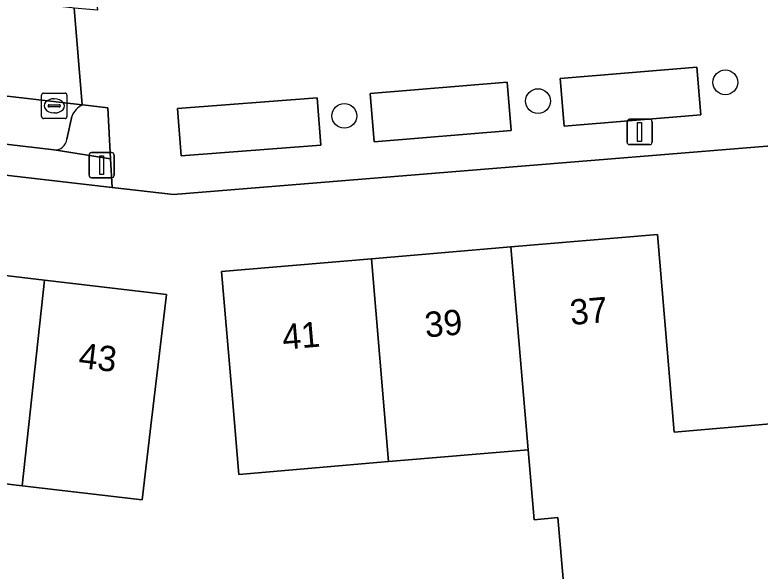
# Model space of a CAD drawing. Extents: x 162250 to 162661, y 380743 to 381606.
# Drawn here: x 162436.06 to 162465.47, y 380930.93 to 380952.9 of the extents above; entities that cross this region are included whole.
import ezdxf

# ---------------------------------------------------------------- set-up
doc = ezdxf.new("R2010")
doc.units = 0
for name, color, linetype in [('IMGEO_Boom', 7, 'Continuous'), ('IMGEO_Erf', 7, 'Continuous'), ('IMGEO_Kolk', 7, 'Continuous'), ('IMGEO_Lichtmast', 7, 'Continuous'), ('IMGEO_Pand', 7, 'Continuous'), ('IMGEO_Pand_nummerreeks', 7, 'Continuous'), ('IMGEO_Parkeervlak_open', 7, 'Continuous'), ('IMGEO_Rijbaan_lokaal_open', 7, 'Continuous'), ('IMGEO_Voetpad_open', 7, 'Continuous')]:
    doc.layers.add(name, color=color, linetype=linetype)

msp = doc.modelspace()

# ---------------------------------------------------------------- linework, layer by layer
at = {"layer": 'IMGEO_Boom'}
for centre in [(162464.099, 380950.238), (162456.706, 380949.497), (162449.059, 380948.915)]:
    msp.add_circle(centre, 0.489, dxfattribs=at)
at = {"layer": 'IMGEO_Erf'}
for points in [[(162494.027, 380950.024), (162442.323, 380945.804), (162439.893, 380946.084), (162406.365, 380949.964), (162405.992, 380946.896), (162405.036, 380939.015), (162404.084, 380931.173), (162404.27, 380931.15), (162404.829, 380935.367), (162408.36, 380934.916), (162408.185, 380933.528), (162412.997, 380932.918), (162412.639, 380930.091)], [(162432.576, 380942.974), (162437.225, 380942.422), (162442.042, 380941.851), (162441.454, 380936.887), (162441.08, 380933.739), (162436.346, 380934.301), (162431.756, 380934.846)]]:
    msp.add_lwpolyline(points, dxfattribs=at)
msp.add_lwpolyline([(162469.076, 380924.406), (162458.308, 380923.483), (162457.878, 380928.502), (162457.489, 380933.04), (162456.55, 380932.959), (162456.313, 380935.725), (162450.809, 380935.253), (162444.902, 380934.747), (162444.646, 380937.739), (162444.216, 380942.759), (162450.134, 380943.266), (162455.632, 380943.737), (162461.416, 380944.232), (162462.085, 380936.421), (162468.003, 380936.928), (162468.43, 380931.947)], close=True, dxfattribs=at)
at = {"layer": 'IMGEO_Kolk'}
for p, q in [((162437.11, 380948.885), (162437.11, 380949.737)), ((162437.185, 380949.811), (162438.037, 380949.811)), ((162438.111, 380949.737), (162438.111, 380948.885)), ((162437.369, 380949.305), (162437.369, 380949.317)), ((162437.412, 380949.354), (162437.81, 380949.354)), ((162437.598, 380949.591), (162437.623, 380949.591)), ((162437.853, 380949.317), (162437.853, 380949.305)), ((162437.807, 380949.268), (162437.409, 380949.268)), ((162437.621, 380949.031), (162437.596, 380949.031)), ((162438.037, 380948.811), (162437.185, 380948.811))]:
    msp.add_line(p, q, dxfattribs=at)
for points in [[(162437.11, 380948.885), (162437.11, 380949.737)], [(162437.185, 380949.811), (162438.037, 380949.811)], [(162438.111, 380949.737), (162438.111, 380948.885)], [(162438.037, 380948.811), (162437.185, 380948.811)]]:
    msp.add_lwpolyline(points, dxfattribs=at)
for centre, radius, start, end in [((162437.187, 380949.735), 0.0765, 91.552, 178.448), ((162437.187, 380949.735), 0.0765, 91.552, 178.448), ((162438.035, 380949.735), 0.0765, 1.552, 88.448), ((162438.035, 380949.735), 0.0765, 1.552, 88.448), ((162437.409, 380949.314), 0.0403, 85.8775, 175.7526), ((162437.814, 380949.316), 0.0386, 1.7309, 96.639), ((162437.406, 380949.304), 0.0366, 178.938, 274.7102), ((162437.81, 380949.311), 0.043, 264.8664, 352.4533), ((162437.187, 380948.887), 0.0765, 181.552, 268.448), ((162437.187, 380948.887), 0.0765, 181.552, 268.448), ((162438.035, 380948.887), 0.0765, 271.552, 358.448), ((162438.035, 380948.887), 0.0765, 271.552, 358.448)]:
    msp.add_arc(centre, radius, start, end, dxfattribs=at)
for centre, major_axis, ratio, start_param, end_param in [((162437.597, 380949.311), (-0.387, 0.002), 0.722429, 4.712389, 7.853982), ((162437.622, 380949.311), (-0.39, 0.002), 0.717154, 1.570796, 4.712389)]:
    msp.add_ellipse(centre, major_axis=major_axis, ratio=ratio, start_param=start_param, end_param=end_param, dxfattribs=at)
at = {"layer": 'IMGEO_Lichtmast'}
for p, q in [((162460.318, 380948.779), (162461.108, 380948.779)), ((162461.108, 380948.779), (162460.318, 380948.779)), ((162460.218, 380947.879), (162460.218, 380948.679)), ((162460.218, 380948.679), (162460.218, 380947.879)), ((162461.208, 380948.679), (162461.208, 380947.879)), ((162461.208, 380947.879), (162461.208, 380948.679)), ((162461.108, 380947.779), (162460.318, 380947.779)), ((162460.318, 380947.779), (162461.108, 380947.779)), ((162438.985, 380946.567), (162438.985, 380947.367)), ((162438.985, 380947.367), (162438.985, 380946.567)), ((162439.085, 380947.467), (162439.875, 380947.467)), ((162439.875, 380947.467), (162439.085, 380947.467)), ((162439.975, 380947.367), (162439.975, 380946.567)), ((162439.975, 380946.567), (162439.975, 380947.367)), ((162439.875, 380946.467), (162439.085, 380946.467)), ((162439.085, 380946.467), (162439.875, 380946.467))]:
    msp.add_line(p, q, dxfattribs=at)
for points in [[(162460.638, 380948.654), (162460.788, 380948.654), (162460.788, 380947.904), (162460.638, 380947.904), (162460.638, 380948.654)], [(162439.405, 380947.342), (162439.555, 380947.342), (162439.555, 380946.592), (162439.405, 380946.592), (162439.405, 380947.342)]]:
    msp.add_lwpolyline(points, dxfattribs=at)
for centre, start, end in [((162460.318, 380948.679), 90, 180), ((162460.318, 380948.679), 90, 180), ((162461.108, 380948.679), 0, 90), ((162461.108, 380948.679), 360, 90), ((162460.318, 380947.879), 180, 270), ((162460.318, 380947.879), 180, 270), ((162461.108, 380947.879), 270, 0), ((162461.108, 380947.879), 270, 0), ((162439.085, 380947.367), 90, 180), ((162439.085, 380947.367), 90, 180), ((162439.875, 380947.367), 0, 90), ((162439.875, 380947.367), 360, 90), ((162439.085, 380946.567), 180, 270), ((162439.085, 380946.567), 180, 270), ((162439.875, 380946.567), 270, 0), ((162439.875, 380946.567), 270, 0)]:
    msp.add_arc(centre, 0.1, start, end, dxfattribs=at)
at = {"layer": 'IMGEO_Pand'}
for points in [[(162461.416, 380944.232), (162455.632, 380943.737), (162456.313, 380935.725), (162456.55, 380932.959), (162457.489, 380933.04), (162457.878, 380928.502), (162458.308, 380923.483), (162469.076, 380924.406), (162468.43, 380931.947), (162468.003, 380936.928), (162462.085, 380936.421)], [(162450.134, 380943.266), (162450.809, 380935.253), (162456.313, 380935.725), (162455.632, 380943.737)], [(162450.134, 380943.266), (162444.216, 380942.759), (162444.646, 380937.739), (162444.902, 380934.747), (162450.809, 380935.253)], [(162432.576, 380942.974), (162431.756, 380934.846), (162436.346, 380934.301), (162437.225, 380942.422)], [(162437.225, 380942.422), (162436.346, 380934.301), (162441.08, 380933.739), (162441.454, 380936.887), (162442.042, 380941.851)]]:
    msp.add_lwpolyline(points, close=True, dxfattribs=at)
at = {"layer": 'IMGEO_Parkeervlak_open'}
for points in [[(162438.734, 380949.347), (162438.711, 380949.35), (162408.242, 380952.877)], [(162408.877, 380950.928), (162437.601, 380947.573)], [(162438.105, 380947.991), (162438.303, 380948.894)]]:
    msp.add_lwpolyline(points, dxfattribs=at)
for points in [[(162457.731, 380948.513), (162463.131, 380948.96), (162462.975, 380950.838), (162457.576, 380950.39)], [(162450.241, 380947.888), (162455.65, 380948.336), (162455.493, 380950.24), (162450.084, 380949.793)], [(162442.618, 380947.329), (162448.133, 380947.753), (162447.989, 380949.624), (162442.475, 380949.2)]]:
    msp.add_lwpolyline(points, close=True, dxfattribs=at)
for centre, radius, start, end in [((162439.072, 380948.594), 0.825, 114.156, 158.6953), ((162437.65, 380948.026), 0.456, 263.7991, 355.5431)]:
    msp.add_arc(centre, radius, start, end, dxfattribs=at)
at = {"layer": 'IMGEO_Rijbaan_lokaal_open'}
for points in [[(162438.734, 380949.347), (162439.723, 380949.226), (162439.832, 380947.218), (162439.893, 380946.084), (162442.323, 380945.804), (162494.027, 380950.024), (162498.35, 380950.984), (162497.589, 380953.806), (162498.576, 380954.116), (162497.59, 380957.646), (162496.558, 380957.39), (162496.357, 380958.063), (162439.259, 380953.604), (162439.321, 380953.087), (162438.396, 380953.171), (162438.711, 380949.35)], [(162438.396, 380953.171), (162438.309, 380953.179), (162408.638, 380956.558), (162408.242, 380952.877), (162438.711, 380949.35)], [(162457.731, 380948.513), (162457.576, 380950.39), (162462.975, 380950.838), (162463.131, 380948.96)], [(162450.241, 380947.888), (162450.084, 380949.793), (162455.493, 380950.24), (162455.65, 380948.336)], [(162442.618, 380947.329), (162442.475, 380949.2), (162447.989, 380949.624), (162448.133, 380947.753)]]:
    msp.add_lwpolyline(points, close=True, dxfattribs=at)
at = {"layer": 'IMGEO_Voetpad_open'}
for points in [[(162401.282, 380947.784), (162401.19, 380947.056), (162405.191, 380946.581), (162405.611, 380950.051), (162406.365, 380949.964), (162439.893, 380946.084), (162439.832, 380947.218), (162437.601, 380947.573), (162408.877, 380950.928)], [(162437.601, 380947.573), (162439.832, 380947.218), (162439.723, 380949.226), (162438.734, 380949.347)], [(162438.303, 380948.894), (162438.105, 380947.991)]]:
    msp.add_lwpolyline(points, dxfattribs=at)
for centre, radius, start, end in [((162439.072, 380948.594), 0.825, 114.156, 158.6953), ((162437.65, 380948.026), 0.456, 263.7991, 355.5431)]:
    msp.add_arc(centre, radius, start, end, dxfattribs=at)

# ---------------------------------------------------------------- texts
at = {"layer": 'IMGEO_Pand_nummerreeks'}
for s, rotation, p in [('37', 4.8931, (162458.006, 380940.648)), ('39', 4.8948, (162452.272, 380940.157)), ('41', 4.8948, (162446.652, 380939.675)), ('43', 353.2342, (162438.536, 380938.964))]:
    msp.add_text(s, height=1, rotation=rotation, dxfattribs=at).set_placement(p)

doc.saveas('drawing.dxf')
